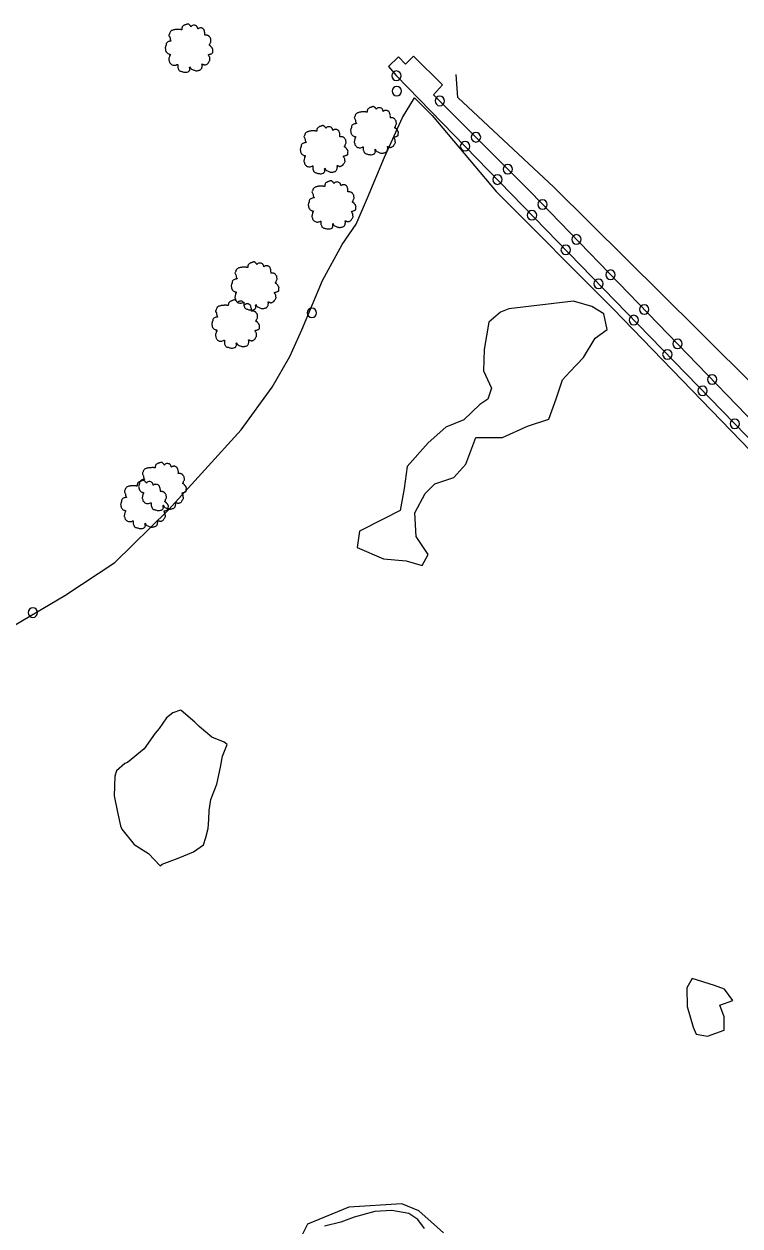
# Model space of a CAD drawing. Extents: x 2160437 to 2172832, y 205694 to 212444.
# Drawn here: x 2161214 to 2161442, y 212003.8 to 212386.7 of the extents above; entities that cross this region are included whole.
import ezdxf

# ---------------------------------------------------------------- set-up
doc = ezdxf.new("R2010")
doc.units = 0
for name, color, linetype in [('Default', 7, 'Continuous'), ('RD_EX_Dam', 7, 'Continuous'), ('RD_EX_H2O', 7, 'Continuous'), ('RD_EX_Road_Post', 7, 'Continuous'), ('RD_EX_VEG', 7, 'Continuous'), ('RD_EX_VEG_ShrubLine', 7, 'Continuous')]:
    doc.layers.add(name, color=color, linetype=linetype)

# ---------------------------------------------------------------- blocks, each defined once
blk = doc.blocks.new('POST')
at = {"layer": 'Default'}
for start, end in [(90, 270), (270, 90)]:
    blk.add_arc((0, 0), 0.0417, start, end, dxfattribs=at)
blk = doc.blocks.new('T2')
at = {"layer": 'RD_EX_VEG'}
for points in [[(0.05, 7.21), (-0.25, 7.24), (-0.57, 7.14), (-0.82, 7.04), (-1.05, 6.96), (-1.27, 6.86), (-1.57, 6.69), (-1.8, 6.49), (-1.92, 6.24), (-1.97, 6.01), (-2.02, 5.74), (-2.02, 5.56), (-2.15, 5.54), (-2.3, 5.56), (-2.55, 5.64), (-2.8, 5.64), (-3.05, 5.64), (-3.4, 5.61), (-3.75, 5.61), (-4.02, 5.56), (-4.35, 5.51), (-4.72, 5.39), (-5.07, 5.26), (-5.37, 5.01), (-5.62, 4.54), (-5.75, 4.19), (-5.9, 3.94), (-5.75, 3.49), (-5.57, 3.14), (-5.55, 2.94), (-5.47, 2.52), (-5.37, 2.29), (-5.25, 2.09), (-5.32, 2.07), (-5.7, 2.02), (-6, 1.92), (-6.42, 1.69), (-6.64, 1.47), (-6.74, 1.14), (-6.77, 0.79), (-6.87, 0.59), (-6.94, 0.32), (-6.97, 0.24), (-7.02, -0.08), (-6.92, -0.53), (-6.89, -0.88), (-6.77, -1.11), (-6.62, -1.28), (-6.44, -1.53), (-6.05, -1.76), (-5.72, -1.86), (-5.52, -1.88), (-5.7, -2.38), (-5.75, -2.73), (-5.87, -3.13), (-5.87, -3.21), (-5.92, -3.68), (-5.77, -4.01), (-5.7, -4.38), (-5.52, -4.61), (-5.25, -4.91), (-4.92, -5.13), (-4.42, -5.26), (-4.02, -5.23), (-3.45, -5.06), (-3.2, -4.98), (-3.22, -5.16), (-3.2, -5.53), (-3.2, -5.96), (-3.05, -6.28), (-2.95, -6.56), (-2.8, -6.81), (-2.47, -7.03), (-2.07, -7.11), (-1.65, -7.26), (-1.2, -7.33), (-0.7, -7.36), (-0.1, -7.21), (0.18, -7.08), (0.28, -6.91), (0.48, -6.53), (0.43, -6.31), (0.45, -5.71), (0.55, -5.88), (0.73, -6.23), (1.23, -6.53), (1.63, -6.71), (2.1, -6.86), (2.4, -6.93), (2.88, -6.86), (3.25, -6.78), (3.63, -6.66), (3.93, -6.38), (4.1, -6.11), (4.15, -5.83), (4.23, -5.46), (4.28, -5.28)], [(4.28, -5.28), (4.2, -5.11), (4.15, -4.86), (4.23, -4.88), (4.4, -4.93), (4.68, -5.06), (4.9, -5.13), (5.23, -5.11), (5.5, -5.01), (5.95, -4.73), (6.22, -4.26), (6.5, -3.86), (6.57, -3.53), (6.52, -3.31), (6.5, -2.81), (6.3, -2.56), (6.25, -2.43), (6.15, -2.03), (6.22, -1.98), (6.5, -1.93), (6.87, -1.81), (7.15, -1.68), (7.37, -1.51), (7.45, -1.28), (7.42, -0.88), (7.47, -0.48), (7.4, -0.33), (7.3, -0.18), (7.22, 0.02), (7.07, 0.17), (6.97, 0.32), (6.87, 0.42), (6.75, 0.57), (6.57, 0.69), (6.42, 0.74), (6.37, 0.89), (6.52, 1.09), (6.57, 1.19), (6.6, 1.42), (6.82, 1.77), (6.87, 2.17), (6.82, 2.59), (6.77, 2.87), (6.62, 3.14), (6.42, 3.39), (6.3, 3.56), (6.12, 3.69), (5.8, 3.81), (5.55, 3.86), (5.2, 3.86), (5, 3.91), (5.03, 3.96), (5.03, 4.11), (5.03, 4.39), (4.95, 4.84), (4.8, 5.34), (4.8, 5.36), (4.7, 5.61), (4.48, 5.81), (4.3, 5.91), (4.1, 6.04), (3.85, 6.06), (3.55, 6.06), (3.28, 6.01), (3.08, 5.91), (2.9, 5.79), (2.83, 5.94), (2.73, 6.24), (2.68, 6.39), (2.53, 6.56), (2.3, 6.76), (1.85, 6.89), (1.23, 6.81), (0.93, 6.61), (0.78, 6.44), (0.73, 6.56), (0.53, 6.76), (0.43, 6.94), (0.25, 7.06), (0.1, 7.16), (0, 7.21)]]:
    blk.add_spline(points, degree=3, dxfattribs=at)

msp = doc.modelspace()

# ---------------------------------------------------------------- linework, layer by layer
at = {"layer": 'RD_EX_Dam'}
msp.add_lwpolyline([(2161456.7, 212249.16), (2161375.29, 212333.2), (2161344.45, 212364.1), (2161347.24, 212367.26), (2161338.02, 212376.42), (2161335.51, 212373.88), (2161333.27, 212376.18), (2161330.09, 212373.13), (2161332.56, 212370.26), (2161409.6, 212290.98), (2161547.26, 212149.51)], dxfattribs=at)
at = {"layer": 'RD_EX_H2O'}
msp.add_lwpolyline([(2161341.56, 212003.02), (2161339.46, 212005.85), (2161336.6, 212007.84), (2161331.19, 212008.76), (2161325.77, 212008.41), (2161319.15, 212006.63), (2161314.85, 212005.07), (2161309.71, 212003.75)], dxfattribs=at)
at = {"layer": 'RD_EX_VEG_ShrubLine'}
for points in [[(2161690.84, 212017.18), (2161632.59, 212078.48), (2161584.6, 212126.51), (2161594.04, 212127.91), (2161600.63, 212134.66), (2161596.33, 212145.87), (2161580.93, 212176.59), (2161570.75, 212185.2), (2161559.66, 212196.65), (2161548.77, 212207.26), (2161542.63, 212218.38), (2161535.64, 212228.67), (2161524.84, 212231.3), (2161515.7, 212231.96), (2161503.55, 212237.35), (2161493.11, 212239.88), (2161489.42, 212239.29), (2161482.42, 212240.84), (2161467.3, 212250.81), (2161428.75, 212289.12), (2161382.73, 212334.7), (2161352.21, 212363.23), (2161351.66, 212370.6)], [(2161211.16, 212195.28), (2161226.97, 212204.63), (2161242.93, 212215.18), (2161260.02, 212231.94), (2161283.18, 212257.37), (2161293.05, 212270.97), (2161298.62, 212280.73), (2161302.47, 212289.23), (2161309.07, 212304.96), (2161315.34, 212316.48), (2161319.81, 212322.91), (2161323.43, 212331.29), (2161328.81, 212344.21), (2161334.54, 212356.85), (2161338.33, 212363.18), (2161343.98, 212357.49), (2161364.35, 212333.27), (2161401.7, 212295.91), (2161483.13, 212211.71)], [(2161347.63, 212001.61), (2161339.71, 212008.67), (2161334.34, 212010.88), (2161317.42, 212009.85), (2161304.31, 212004.43), (2161301.06, 211998.03)]]:
    msp.add_lwpolyline(points, dxfattribs=at)
for points in [[(2161368.37, 212295.96), (2161365.79, 212294.87), (2161362.09, 212291.68), (2161360.51, 212282.95), (2161360.35, 212276.19), (2161362.85, 212270.72), (2161361.71, 212267.18), (2161359.18, 212265.43), (2161354.03, 212260.58), (2161348.31, 212258.3), (2161342.69, 212253.32), (2161336.06, 212245.72), (2161335.08, 212238.69), (2161333.84, 212231.73), (2161328.58, 212229.07), (2161320.79, 212225.18), (2161320.1, 212219.93), (2161328.43, 212216.33), (2161335.71, 212215.65), (2161340.77, 212214.16), (2161342.73, 212217.73), (2161338.93, 212223.4), (2161338.42, 212230.98), (2161341.78, 212237.11), (2161344.82, 212240.25), (2161350.86, 212242.2), (2161354.66, 212246.5), (2161357.88, 212255.01), (2161366.36, 212254.94), (2161374.37, 212258.55), (2161381.11, 212260.77), (2161383.52, 212267.26), (2161385.53, 212273.36), (2161387.82, 212275.86), (2161392.23, 212280.47), (2161395.89, 212286.63), (2161399.75, 212289.4), (2161398.68, 212294.34), (2161394.84, 212296.72), (2161389.01, 212298.43)], [(2161252.2, 212155.82), (2161246.91, 212151.44), (2161246.08, 212151.12), (2161243.42, 212148.84), (2161242.88, 212147.12), (2161242.71, 212140.88), (2161242.71, 212140.88), (2161243.72, 212135.68), (2161244.67, 212131.25), (2161245.08, 212130.25), (2161249.07, 212125.38), (2161249.07, 212125.38), (2161253.65, 212122.44), (2161253.65, 212122.44), (2161257.34, 212118.56), (2161257.96, 212119.04), (2161263.08, 212121), (2161263.08, 212121), (2161267.96, 212122.96), (2161271.18, 212125.21), (2161271.92, 212127.6), (2161272.61, 212130.42), (2161272.81, 212133.28), (2161272.91, 212136.19), (2161273.48, 212139.63), (2161275.42, 212144.55), (2161275.42, 212144.55), (2161276.56, 212150), (2161277.22, 212153.52), (2161278.71, 212157.19), (2161277.69, 212157.88), (2161273.81, 212159.53), (2161269.78, 212162.92), (2161268.43, 212164.28), (2161263.99, 212168.03), (2161263.84, 212168.1), (2161261.37, 212167.25), (2161259.38, 212165.66), (2161256.98, 212162.28), (2161255.77, 212160.75)], [(2161425.25, 212073.73), (2161427.18, 212067.13), (2161428.04, 212064.94), (2161431.73, 212064.25), (2161436.99, 212066.16), (2161436.99, 212070.5), (2161435.6, 212074.2), (2161439.72, 212075.64), (2161437.15, 212079.29), (2161433.91, 212080.47), (2161426.81, 212082.7), (2161425.16, 212079.68)]]:
    msp.add_lwpolyline(points, close=True, dxfattribs=at)

# ---------------------------------------------------------------- block references
at = {"layer": 'RD_EX_Road_Post', "xscale": 36, "yscale": 36}
for p in [(2161332.61, 212370.21), (2161332.73, 212365.3), (2161346.41, 212362.15), (2161357.94, 212350.58), (2161354.45, 212347.74), (2161368.08, 212340.42), (2161364.78, 212337.1), (2161379.14, 212329.22), (2161375.79, 212325.78), (2161386.52, 212314.73), (2161389.94, 212318.08), (2161400.83, 212306.83), (2161397.01, 212303.93), (2161411.55, 212295.76), (2161305.66, 212294.67), (2161408.22, 212292.39), (2161422.16, 212284.82), (2161418.91, 212281.41), (2161433.15, 212273.47), (2161430.14, 212269.87), (2161440.39, 212259.34), (2161216.79, 212199.18)]:
    msp.add_blockref('POST', p, dxfattribs=at)
at = {"layer": 'RD_EX_VEG', "xscale": 1.0499999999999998, "yscale": 1.0499999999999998}
for p in [(2161266.31, 212379.05), (2161325.38, 212352.77), (2161309.33, 212346.72), (2161311.89, 212329.12), (2161287.35, 212303.3), (2161281.16, 212291.17), (2161257.85, 212239.44), (2161252.12, 212233.69)]:
    msp.add_blockref('T2', p, dxfattribs=at)

doc.saveas('drawing.dxf')
